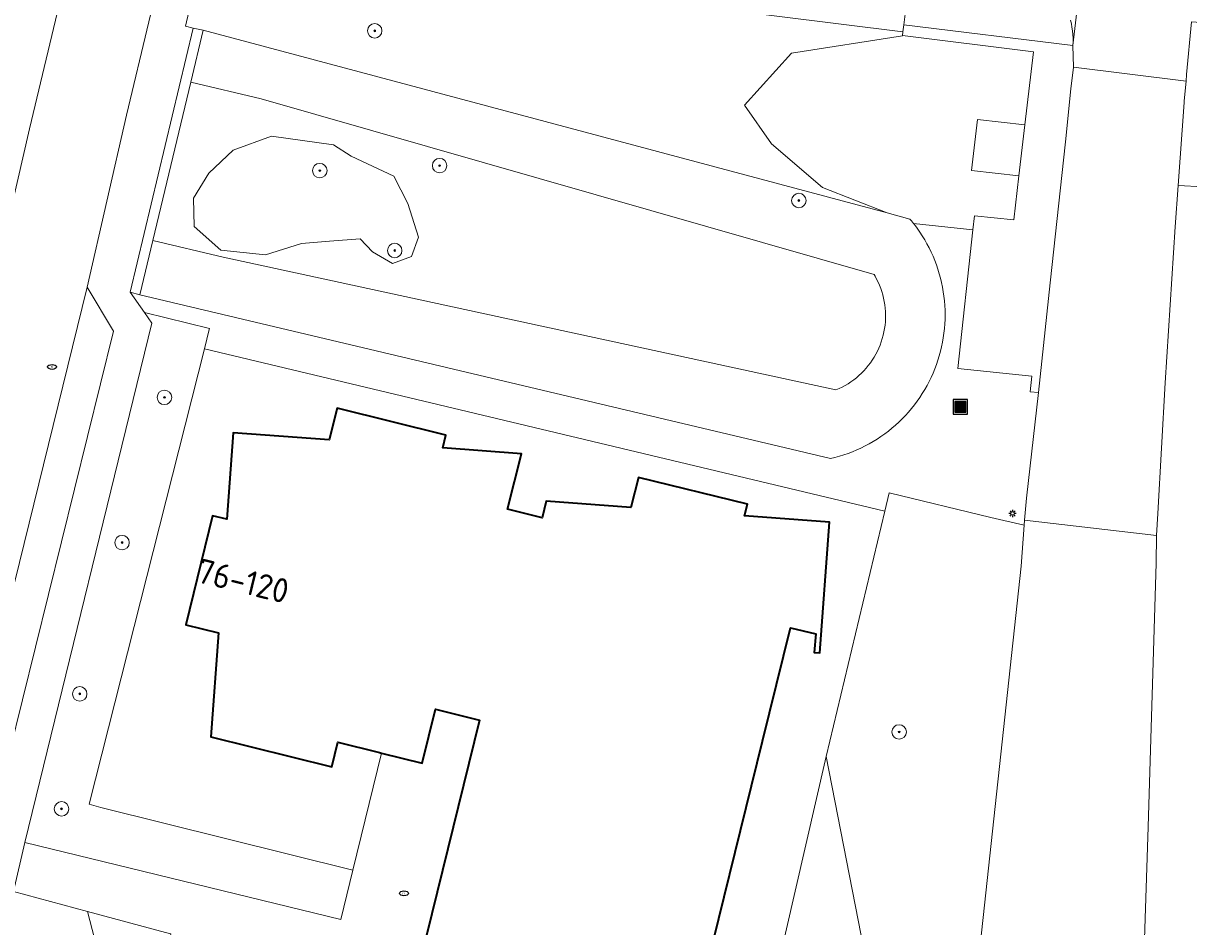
# Model space of a CAD drawing. Header units: metres. Extents: x 152610 to 160096, y 456114 to 462495.
# Tile 845 of 938: x 157856 to 157921, y 461645 to 461695. Entities that reach past the tile are written whole.
import ezdxf
from ezdxf.enums import TextEntityAlignment as Align

# ---------------------------------------------------------------- set-up
doc = ezdxf.new("R2010")
doc.units = ezdxf.units.M
doc.header["$LTSCALE"] = 0.5
doc.layers.get('0').update_dxf_attribs({"linetype": 'CONTINUOUS'})
for name, color, linetype, lineweight in [('B-PV-GR-BEPLANTING_CULTUUR_BOSPLANTSOEN-GV', 251, 'CONTINUOUS', 18), ('B-PV-GR-BEPLANTING_CULTUUR_HEESTERS-GV', 251, 'CONTINUOUS', 18), ('B-PV-GR-BOOM-S', 251, 'CONTINUOUS', 25), ('B-PV-GW-TALUD_KRUIN-G', 251, 'CONTINUOUS', 18), ('B-PV-IE-MEUBILAIR-S', 251, 'CONTINUOUS', 25), ('B-PV-IE-MEUBILAIR_WEGMEUBILAIR_AFVALBAK-S', 251, 'CONTINUOUS', 25), ('B-PV-IE-TERREINAFSCHEIDING_KUNSTMATIG_MUUR-GV', 251, 'CONTINUOUS', 18), ('B-PV-OG-BEBOUWING-GV', 6, 'CONTINUOUS', 35), ('B-PV-OG-BEBOUWING-T18', 1, 'CONTINUOUS', 18), ('B-PV-OG-TERREIN_BEGROEID-GV', 251, 'CONTINUOUS', 18), ('B-PV-VH-GESLOTENVERHARDING_ASFALT-GV', 251, 'CONTINUOUS', 18), ('B-PV-VH-OPENVERHARDING_BETONSTRAATSTEEN-GV', 251, 'CONTINUOUS', 18), ('B-PV-VH-OPENVERHARDING_TEGEL-GV', 251, 'CONTINUOUS', 18)]:
    doc.layers.add(name, color=color, linetype=linetype, lineweight=lineweight)
doc.styles.add('NLCS-ISO', font='NLCS-ISO.ttf')
doc.styles.add('NLCS-ISO-M750-T18', font='NLCS-ISO.ttf', dxfattribs={"height": 1.35})

# ---------------------------------------------------------------- blocks, each defined once
blk = doc.blocks.new('SIE-WEG_AFVALBAK-SO')
h = blk.add_hatch(color=256)
h.dxf.hatch_style = 1
h.paths.add_polyline_path([(-1.5, -1.5), (1.5, -1.5), (1.5, 1.5), (-1.5, 1.5)])
for points in [[(-2, -2), (2, -2), (2, 2), (-2, 2)], [(-1.5, -1.5), (1.5, -1.5), (1.5, 1.5), (-1.5, 1.5)]]:
    blk.add_lwpolyline(points, close=True)
blk = doc.blocks.new('SIE-MEUBILAIR_PAAL_LICHTMAST-SO')
for points in [[(-0.62, 0), (-1, 0)], [(-0.71, 0.71), (-0.44, 0.44)], [(0, 1), (0, 0.62)], [(0.44, 0.44), (0.71, 0.71)], [(1, 0), (0.62, 0)], [(-0.71, -0.71), (-0.44, -0.44)], [(0, -0.62), (0, -1)], [(0.44, -0.44), (0.71, -0.71)]]:
    blk.add_lwpolyline(points)
blk.add_circle((0, 0), 0.5)
blk = doc.blocks.new('SIE-MEUBILAIR_PUT_RIOOLPUT-SO')
blk.add_ellipse((0, 0), major_axis=(1.25, 0), ratio=0.54)
at = {"style": 'NLCS-ISO'}
blk.add_text('ri', height=0.75, dxfattribs=at).set_placement((-0.04, 0.07), align=Align.MIDDLE_CENTER)
blk = doc.blocks.new('SGR-BOOM_GBKN-SO')
at = {"linetype": 'ByBlock', "lineweight": 18}
h = blk.add_hatch(color=0, dxfattribs=at)
h.dxf.hatch_style = 1
edge = h.paths.add_edge_path()
edge.add_arc((0, 0), 0.25, 0, 360)
at = {"color": 0, "linetype": 'ByBlock', "lineweight": 18}
for radius in [2, 0.25]:
    blk.add_circle((0, 0), radius, dxfattribs=at)
at = {"color": 0, "linetype": 'ByBlock', "lineweight": 18, "style": 'NLCS-ISO'}
blk.add_attdef('SOORT', (2.5, 0), '', height=1.5, dxfattribs=at)

msp = doc.modelspace()

# ---------------------------------------------------------------- linework, layer by layer
at = {"layer": 'B-PV-GR-BEPLANTING_CULTUUR_BOSPLANTSOEN-GV', "flags": 128}
for points in [[(157904.129, 461684.076), (157905.391, 461683.738), (157905.478, 461683.634), (157905.588, 461683.496), (157908.873, 461683.143), (157908.957, 461683.921), (157911.14, 461683.7), (157911.422, 461686.124), (157908.796, 461686.43), (157909.124, 461689.251), (157911.75, 461688.946), (157912.219, 461692.981), (157904.982, 461693.884), (157904.98, 461693.864), (157898.849, 461692.914), (157896.245, 461690.032), (157897.733, 461687.893), (157900.565, 461685.49)], [(157873.523, 461687.848), (157870.096, 461688.313), (157867.98, 461687.552), (157866.626, 461686.282), (157865.78, 461684.886), (157865.822, 461683.321), (157867.303, 461682.009), (157869.757, 461681.755), (157871.746, 461682.39), (157873.311, 461682.517), (157875.004, 461682.644), (157875.681, 461681.924), (157876.781, 461681.29), (157877.839, 461681.671), (157878.219, 461682.728), (157877.627, 461684.59), (157876.865, 461686.113), (157874.496, 461687.213)]]:
    msp.add_lwpolyline(points, close=True, dxfattribs=at)
at = {"layer": 'B-PV-GR-BEPLANTING_CULTUUR_HEESTERS-GV', "flags": 128}
msp.add_lwpolyline([(157866.396, 461676.566), (157866.652, 461677.641), (157866.664, 461677.691), (157863.08, 461678.566), (157863.487, 461677.989), (157856.449, 461649.273), (157873.93, 461645.013), (157874.598, 461647.745), (157860.66, 461651.2), (157860.008, 461651.381), (157866.39, 461676.567)], close=True, dxfattribs=at)
at = {"layer": 'B-PV-GW-TALUD_KRUIN-G', "flags": 128}
msp.add_lwpolyline([(157865.627, 461691.311), (157869.517, 461690.38), (157903.418, 461680.664), (157903.463, 461680.587), (157903.553, 461680.421), (157903.636, 461680.252), (157903.712, 461680.08), (157903.78, 461679.905), (157903.841, 461679.726), (157903.894, 461679.546), (157903.939, 461679.363), (157903.977, 461679.179), (157904.007, 461678.993), (157904.028, 461678.806), (157904.042, 461678.618), (157904.048, 461678.43), (157904.046, 461678.242), (157904.036, 461678.054), (157904.017, 461677.867), (157903.991, 461677.68), (157903.957, 461677.495), (157903.916, 461677.312), (157903.866, 461677.13), (157903.809, 461676.951), (157903.744, 461676.774), (157903.672, 461676.6), (157903.592, 461676.43), (157903.505, 461676.263), (157903.412, 461676.1), (157903.311, 461675.94), (157903.204, 461675.786), (157903.09, 461675.636), (157902.97, 461675.491), (157902.844, 461675.351), (157902.712, 461675.217), (157902.574, 461675.089), (157902.431, 461674.966), (157902.284, 461674.85), (157902.131, 461674.74), (157901.974, 461674.636), (157901.812, 461674.54), (157901.647, 461674.45), (157901.477, 461674.367), (157901.305, 461674.292), (157867.422, 461681.628), (157863.532, 461682.559)], dxfattribs=at)
at = {"layer": 'B-PV-IE-TERREINAFSCHEIDING_KUNSTMATIG_MUUR-GV', "flags": 128}
msp.add_lwpolyline([(157866.316, 461694.189), (157865.765, 461694.295), (157862.28, 461679.699), (157862.81, 461679.544), (157863.532, 461682.559), (157865.627, 461691.311)], close=True, dxfattribs=at)
at = {"layer": 'B-PV-OG-BEBOUWING-GV', "flags": 128}
msp.add_lwpolyline([(157893.602, 461640.126), (157897.245, 461654.866), (157898.795, 461661.14), (157900.182, 461660.802), (157900.102, 461659.773), (157900.41, 461659.752), (157900.945, 461666.988), (157896.251, 461667.336), (157896.418, 461667.973), (157890.38, 461669.449), (157889.97, 461667.794), (157885.272, 461668.148), (157885.057, 461667.216), (157883.144, 461667.701), (157883.925, 461670.752), (157879.563, 461671.087), (157879.738, 461671.795), (157873.723, 461673.28), (157873.291, 461671.536), (157867.977, 461671.925), (157867.625, 461667.142), (157866.837, 461667.335), (157865.358, 461661.308), (157867.164, 461660.859), (157866.745, 461655.109), (157873.428, 461653.449), (157873.761, 461654.807), (157876.06, 461654.241), (157876.18, 461654.212), (157878.42, 461653.66), (157879.154, 461656.633), (157881.6, 461656.029), (157876.031, 461633.425)], dxfattribs=at)
at = {"layer": 'B-PV-OG-TERREIN_BEGROEID-GV', "flags": 128}
for points in [[(157869.949, 461698.268), (157866.358, 461698.774), (157865.333, 461694.404), (157865.765, 461694.295), (157866.316, 461694.189), (157904.129, 461684.076), (157900.565, 461685.49), (157897.733, 461687.893), (157896.245, 461690.032), (157898.849, 461692.914), (157904.98, 461693.864), (157904.982, 461693.884), (157905.007, 461694.085), (157870.17, 461698.444), (157869.974, 461698.469)], [(157923.977, 461694.421), (157920.953, 461694.646), (157920.691, 461691.731), (157920.657, 461691.353), (157920.56, 461690.271), (157920.552, 461690.185), (157920.222, 461685.59), (157921.605, 461685.511), (157922.79, 461685.454), (157924.387, 461685.378), (157924.306, 461686.021), (157924.233, 461686.665), (157924.168, 461687.308), (157924.111, 461687.953), (157924.061, 461688.599), (157924.02, 461689.245), (157923.986, 461689.891), (157923.961, 461690.538), (157923.944, 461691.185), (157923.934, 461691.832), (157923.933, 461692.48), (157923.94, 461693.127), (157923.954, 461693.774)], [(157904.129, 461684.076), (157866.316, 461694.189), (157865.627, 461691.311), (157869.517, 461690.38), (157903.418, 461680.664), (157903.463, 461680.587), (157903.553, 461680.421), (157903.636, 461680.252), (157903.712, 461680.08), (157903.78, 461679.905), (157903.841, 461679.726), (157903.894, 461679.546), (157903.939, 461679.363), (157903.977, 461679.179), (157904.007, 461678.993), (157904.028, 461678.806), (157904.042, 461678.618), (157904.048, 461678.43), (157904.046, 461678.242), (157904.036, 461678.054), (157904.017, 461677.867), (157903.991, 461677.68), (157903.957, 461677.495), (157903.916, 461677.312), (157903.866, 461677.13), (157903.809, 461676.951), (157903.744, 461676.774), (157903.672, 461676.6), (157903.592, 461676.43), (157903.505, 461676.263), (157903.412, 461676.1), (157903.311, 461675.94), (157903.204, 461675.786), (157903.09, 461675.636), (157902.97, 461675.491), (157902.844, 461675.351), (157902.712, 461675.217), (157902.574, 461675.089), (157902.431, 461674.966), (157902.284, 461674.85), (157902.131, 461674.74), (157901.974, 461674.636), (157901.812, 461674.54), (157901.647, 461674.45), (157901.477, 461674.367), (157901.305, 461674.292), (157867.422, 461681.628), (157863.532, 461682.559), (157862.81, 461679.544), (157900.996, 461670.495), (157901.244, 461670.556), (157901.49, 461670.624), (157901.734, 461670.7), (157901.975, 461670.784), (157902.214, 461670.875), (157902.45, 461670.974), (157902.682, 461671.08), (157902.911, 461671.193), (157903.136, 461671.313), (157903.358, 461671.441), (157903.575, 461671.575), (157903.788, 461671.716), (157903.997, 461671.863), (157904.201, 461672.017), (157904.4, 461672.178), (157904.593, 461672.344), (157904.782, 461672.516), (157904.965, 461672.695), (157905.142, 461672.879), (157905.313, 461673.068), (157905.479, 461673.263), (157905.638, 461673.462), (157905.791, 461673.667), (157905.938, 461673.876), (157906.077, 461674.09), (157906.21, 461674.308), (157906.337, 461674.53), (157906.456, 461674.756), (157906.568, 461674.986), (157906.673, 461675.219), (157906.77, 461675.455), (157906.86, 461675.694), (157906.943, 461675.936), (157907.017, 461676.18), (157907.085, 461676.426), (157907.144, 461676.675), (157907.196, 461676.925), (157907.239, 461677.177), (157907.275, 461677.429), (157907.303, 461677.683), (157907.323, 461677.938), (157907.335, 461678.193), (157907.339, 461678.449), (157907.335, 461678.704), (157907.323, 461678.959), (157907.303, 461679.214), (157907.275, 461679.468), (157907.239, 461679.721), (157907.195, 461679.972), (157907.144, 461680.223), (157907.084, 461680.471), (157907.017, 461680.717), (157906.942, 461680.962), (157906.859, 461681.203), (157906.769, 461681.442), (157906.672, 461681.679), (157906.567, 461681.911), (157906.455, 461682.141), (157906.336, 461682.367), (157906.21, 461682.589), (157906.076, 461682.807), (157905.937, 461683.021), (157905.79, 461683.23), (157905.637, 461683.435), (157905.588, 461683.496), (157905.478, 461683.634), (157905.391, 461683.738)], [(157869.517, 461690.38), (157865.627, 461691.311), (157863.532, 461682.559), (157867.422, 461681.628), (157901.305, 461674.292), (157901.477, 461674.367), (157901.647, 461674.45), (157901.812, 461674.54), (157901.974, 461674.636), (157902.131, 461674.74), (157902.284, 461674.85), (157902.431, 461674.966), (157902.574, 461675.089), (157902.712, 461675.217), (157902.844, 461675.351), (157902.97, 461675.491), (157903.09, 461675.636), (157903.204, 461675.786), (157903.311, 461675.94), (157903.412, 461676.1), (157903.505, 461676.263), (157903.592, 461676.43), (157903.672, 461676.6), (157903.744, 461676.774), (157903.809, 461676.951), (157903.866, 461677.13), (157903.916, 461677.312), (157903.957, 461677.495), (157903.991, 461677.68), (157904.017, 461677.867), (157904.036, 461678.054), (157904.046, 461678.242), (157904.048, 461678.43), (157904.042, 461678.618), (157904.028, 461678.806), (157904.007, 461678.993), (157903.977, 461679.179), (157903.939, 461679.363), (157903.894, 461679.546), (157903.841, 461679.726), (157903.78, 461679.905), (157903.712, 461680.08), (157903.636, 461680.252), (157903.553, 461680.421), (157903.463, 461680.587), (157903.418, 461680.664)], [(157867.98, 461687.552), (157870.096, 461688.313), (157873.523, 461687.848), (157874.496, 461687.213), (157876.865, 461686.113), (157877.627, 461684.59), (157878.219, 461682.728), (157877.839, 461681.671), (157876.781, 461681.29), (157875.681, 461681.924), (157875.004, 461682.644), (157873.311, 461682.517), (157871.746, 461682.39), (157869.757, 461681.755), (157867.303, 461682.009), (157865.822, 461683.321), (157865.78, 461684.886), (157866.626, 461686.282)], [(157908.873, 461683.143), (157905.588, 461683.496), (157905.637, 461683.435), (157905.79, 461683.23), (157905.937, 461683.021), (157906.076, 461682.807), (157906.21, 461682.589), (157906.336, 461682.367), (157906.455, 461682.141), (157906.567, 461681.911), (157906.672, 461681.679), (157906.769, 461681.442), (157906.859, 461681.203), (157906.942, 461680.962), (157907.017, 461680.717), (157907.084, 461680.471), (157907.144, 461680.223), (157907.195, 461679.972), (157907.239, 461679.721), (157907.275, 461679.468), (157907.303, 461679.214), (157907.323, 461678.959), (157907.335, 461678.704), (157907.339, 461678.449), (157907.335, 461678.193), (157907.323, 461677.938), (157907.303, 461677.683), (157907.275, 461677.429), (157907.239, 461677.177), (157907.196, 461676.925), (157907.144, 461676.675), (157907.085, 461676.426), (157907.017, 461676.18), (157906.943, 461675.936), (157906.86, 461675.694), (157906.77, 461675.455), (157906.673, 461675.219), (157906.568, 461674.986), (157906.456, 461674.756), (157906.337, 461674.53), (157906.21, 461674.308), (157906.077, 461674.09), (157905.938, 461673.876), (157905.791, 461673.667), (157905.638, 461673.462), (157905.479, 461673.263), (157905.313, 461673.068), (157905.142, 461672.879), (157904.965, 461672.695), (157904.782, 461672.516), (157904.593, 461672.344), (157904.4, 461672.178), (157904.201, 461672.017), (157903.997, 461671.863), (157903.788, 461671.716), (157903.575, 461671.575), (157903.358, 461671.441), (157903.136, 461671.313), (157902.911, 461671.193), (157902.682, 461671.08), (157902.45, 461670.974), (157902.214, 461670.875), (157901.975, 461670.784), (157901.734, 461670.7), (157901.49, 461670.624), (157901.244, 461670.556), (157900.996, 461670.495), (157862.81, 461679.544), (157862.28, 461679.699), (157863.08, 461678.566), (157866.664, 461677.691), (157866.652, 461677.641), (157866.396, 461676.566), (157904.001, 461667.588), (157904.244, 461668.597), (157909.868, 461667.235), (157911.704, 461666.816), (157911.723, 461667.084), (157911.831, 461668.304), (157912.503, 461674.141), (157912.04, 461674.18), (157912.135, 461675.051), (157908.048, 461675.473)]]:
    msp.add_lwpolyline(points, close=True, dxfattribs=at)
for points in [[(157921.605, 461685.511), (157920.222, 461685.59), (157920.059, 461683.314), (157919.505, 461674.675), (157919.108, 461667.45), (157919.025, 461666.242), (157919.014, 461664.718), (157918.558, 461650.14), (157917.986, 461632.666)], [(157908.144, 461633.205), (157911.545, 461664.539), (157911.704, 461666.816), (157909.868, 461667.235), (157904.244, 461668.597), (157904.001, 461667.588), (157900.756, 461654.017), (157903.653, 461639.218)], [(157903.653, 461639.218), (157900.756, 461654.017), (157897.382, 461639.365)]]:
    msp.add_lwpolyline(points, dxfattribs=at)
at = {"layer": 'B-PV-VH-GESLOTENVERHARDING_ASFALT-GV', "flags": 128}
msp.add_lwpolyline([(157916.043, 461707.316), (157914.407, 461693.336), (157914.438, 461692.129), (157920.657, 461691.353), (157920.691, 461691.731), (157920.953, 461694.646)], dxfattribs=at)
for points in [[(157920.657, 461691.353), (157914.438, 461692.129), (157914.297, 461690.937), (157913.986, 461688.016), (157913.138, 461680.221), (157912.503, 461674.141), (157911.831, 461668.304), (157911.723, 461667.084), (157919.025, 461666.242), (157919.108, 461667.45), (157919.505, 461674.675), (157920.059, 461683.314), (157920.222, 461685.59), (157920.552, 461690.185), (157920.56, 461690.271)], [(157908.144, 461633.205), (157917.986, 461632.666), (157918.558, 461650.14), (157919.014, 461664.718), (157919.025, 461666.242), (157911.723, 461667.084), (157911.704, 461666.816), (157911.545, 461664.539)]]:
    msp.add_lwpolyline(points, close=True, dxfattribs=at)
at = {"layer": 'B-PV-VH-OPENVERHARDING_BETONSTRAATSTEEN-GV', "flags": 128}
for points in [[(157914.275, 461694.739), (157914.317, 461694.541), (157914.352, 461694.342), (157914.379, 461694.142), (157914.398, 461693.941), (157914.409, 461693.739), (157914.412, 461693.537), (157914.407, 461693.336), (157916.043, 461707.316)], [(157853.203, 461652.745), (157859.912, 461679.977), (157862.081, 461689.489), (157864.549, 461699.819)], [(157859.273, 461699.46), (157856.709, 461688.726), (157854.965, 461681.19)], [(157860.681, 461642.544), (157859.926, 461645.456), (157855.826, 461646.563)]]:
    msp.add_lwpolyline(points, dxfattribs=at)
for points in [[(157905.007, 461694.085), (157905.056, 461694.482), (157905.566, 461698.619), (157870.534, 461703.027), (157869.974, 461698.469), (157870.17, 461698.444)], [(157861.359, 461677.538), (157859.912, 461679.977), (157853.203, 461652.745), (157855.617, 461654.238)], [(157864.243, 461644.291), (157859.926, 461645.456), (157860.681, 461642.544), (157860.813, 461642.036), (157863.885, 461641.461), (157864.527, 461644.214)]]:
    msp.add_lwpolyline(points, close=True, dxfattribs=at)
at = {"layer": 'B-PV-VH-OPENVERHARDING_TEGEL-GV', "flags": 128}
for points in [[(157864.549, 461699.819), (157862.081, 461689.489), (157859.912, 461679.977), (157861.359, 461677.538), (157855.617, 461654.238), (157853.203, 461652.745), (157851.936, 461647.586), (157852.656, 461647.418), (157853.684, 461647.141), (157855.826, 461646.563), (157856.449, 461649.273), (157863.487, 461677.989), (157863.08, 461678.566), (157862.28, 461679.699), (157865.765, 461694.295), (157865.333, 461694.404), (157866.358, 461698.774)], [(157854.965, 461681.19), (157856.709, 461688.726), (157859.273, 461699.46)], [(157905.566, 461698.619), (157905.056, 461694.482), (157914.407, 461693.336), (157914.412, 461693.537), (157914.409, 461693.739), (157914.398, 461693.941), (157914.379, 461694.142), (157914.352, 461694.342), (157914.317, 461694.541), (157914.275, 461694.739)], [(157876.031, 461633.425), (157881.6, 461656.029), (157879.154, 461656.633), (157878.42, 461653.66), (157876.18, 461654.212), (157874.598, 461647.745), (157873.93, 461645.013), (157856.449, 461649.273), (157855.826, 461646.563), (157859.926, 461645.456), (157864.243, 461644.291)]]:
    msp.add_lwpolyline(points, dxfattribs=at)
for points in [[(157905.056, 461694.482), (157905.007, 461694.085), (157904.982, 461693.884), (157912.219, 461692.981), (157911.75, 461688.946), (157911.422, 461686.124), (157911.14, 461683.7), (157908.957, 461683.921), (157908.873, 461683.143), (157908.048, 461675.473), (157912.135, 461675.051), (157912.04, 461674.18), (157912.503, 461674.141), (157913.138, 461680.221), (157913.986, 461688.016), (157914.297, 461690.937), (157914.438, 461692.129), (157914.407, 461693.336)], [(157911.422, 461686.124), (157911.75, 461688.946), (157909.124, 461689.251), (157908.796, 461686.43)]]:
    msp.add_lwpolyline(points, close=True, dxfattribs=at)

# ---------------------------------------------------------------- block references
at = {"layer": 'B-PV-GR-BOOM-S', "xscale": 0.2, "yscale": 0.2, "zscale": 0.2}
for p in [(157875.801, 461694.147), (157879.391, 461686.691), (157872.764, 461686.415), (157899.253, 461684.763), (157876.906, 461681.997), (157864.176, 461673.88), (157861.833, 461665.85), (157859.491, 461657.485), (157904.796, 461655.379), (157858.488, 461651.128)]:
    msp.add_blockref('SGR-BOOM_GBKN-SO', p, dxfattribs=at)
at = {"layer": 'B-PV-IE-MEUBILAIR-S', "xscale": 0.2, "yscale": 0.2, "zscale": 0.2}
for name, p in [('SIE-MEUBILAIR_PUT_RIOOLPUT-SO', (157857.965, 461675.562)), ('SIE-MEUBILAIR_PAAL_LICHTMAST-SO', (157911.068, 461667.46)), ('SIE-MEUBILAIR_PUT_RIOOLPUT-SO', (157877.418, 461646.458))]:
    msp.add_blockref(name, p, dxfattribs=at)
at = {"layer": 'B-PV-IE-MEUBILAIR_WEGMEUBILAIR_AFVALBAK-S', "xscale": 0.2, "yscale": 0.2, "zscale": 0.2}
msp.add_blockref('SIE-WEG_AFVALBAK-SO', (157908.177, 461673.357), dxfattribs=at)

# ---------------------------------------------------------------- texts
at = {"layer": 'B-PV-OG-BEBOUWING-T18', "style": 'NLCS-ISO-M750-T18'}
msp.add_text('76-120', height=1.35, rotation=346.2, dxfattribs=at).set_placement((157868.525, 461663.726), align=Align.MIDDLE)

doc.saveas('drawing.dxf')
